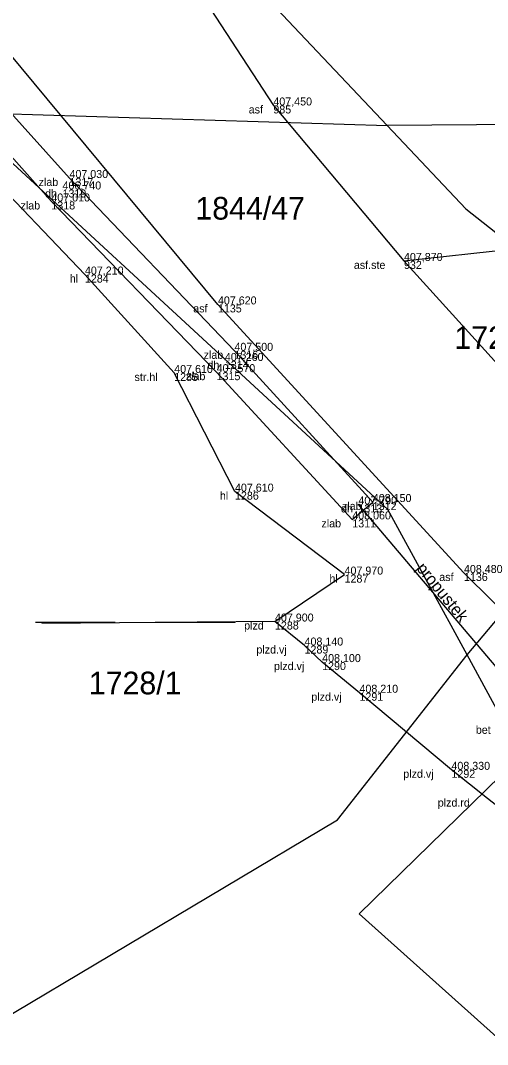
# Model space of a CAD drawing. Extents: x -747792 to -745414, y -1093712 to -1091463.
# Drawn here: x -746996.9 to -746979.38, y -1092249.47 to -1092211.07 of the extents above; entities that cross this region are included whole.
import ezdxf

# ---------------------------------------------------------------- set-up
doc = ezdxf.new("R2010")
doc.units = 0
for name, color, linetype in [('Budovy', 7, 'Continuous'), ('Doplňkové značky', 7, 'Continuous'), ('Hladina', 7, 'Continuous'), ('Koleje_dopravní prvky', 7, 'Continuous'), ('Kultury', 7, 'Continuous'), ('Nezařazené objekty', 7, 'Continuous'), ('Nivelační značky_hrany', 7, 'Continuous'), ('Popisy objektů_povrchů', 7, 'Continuous'), ('Pracovní_bod PPBP - výška', 7, 'Continuous'), ('Pracovní_bod ZPBP', 7, 'Continuous'), ('Pracovní_bod ZPBP - číslo', 7, 'Continuous'), ('Rozhraní ploch', 7, 'Continuous'), ('Stromy_porost', 7, 'Continuous'), ('Výškopis', 7, 'Continuous')]:
    doc.layers.add(name, color=color, linetype=linetype)

msp = doc.modelspace()

# ---------------------------------------------------------------- linework, layer by layer
at = {"layer": 'Budovy'}
for points in [[(-746996.34, -1092233.64), (-746993.34, -1092233.64)], [(-746991.84, -1092233.64), (-746988.84, -1092233.64)]]:
    msp.add_lwpolyline(points, dxfattribs=at)
at = {"layer": 'Hladina'}
for p, q in [((-746987.41, -1092214.26), (-746987.41, -1092214.26)), ((-746995.06, -1092216.98), (-746995.06, -1092216.98)), ((-746995.32, -1092217.41), (-746995.32, -1092217.41)), ((-746995.74, -1092217.86), (-746995.74, -1092217.86)), ((-746982.51, -1092220.09), (-746982.51, -1092220.09)), ((-746994.48, -1092220.6), (-746994.48, -1092220.6)), ((-746989.49, -1092221.72), (-746989.49, -1092221.72)), ((-746988.87, -1092223.46), (-746988.87, -1092223.46)), ((-746989.23, -1092223.84), (-746989.23, -1092223.84)), ((-746991.13, -1092224.29), (-746991.13, -1092224.29)), ((-746989.54, -1092224.26), (-746989.54, -1092224.26)), ((-746988.85, -1092228.74), (-746988.85, -1092228.74)), ((-746983.68, -1092229.13), (-746983.68, -1092229.13)), ((-746984.22, -1092229.22), (-746984.22, -1092229.22)), ((-746984.45, -1092229.78), (-746984.45, -1092229.78)), ((-746984.74, -1092231.85), (-746984.74, -1092231.85)), ((-746980.26, -1092231.79), (-746980.26, -1092231.79)), ((-746987.35, -1092233.61), (-746987.35, -1092233.61)), ((-746986.24, -1092234.51), (-746986.24, -1092234.51)), ((-746985.58, -1092235.13), (-746985.58, -1092235.13)), ((-746984.18, -1092236.28), (-746984.18, -1092236.28)), ((-746980.73, -1092239.17), (-746980.73, -1092239.17)), ((-746979.38, -1092240.25), (-746979.38, -1092240.25))]:
    msp.add_line(p, q, dxfattribs=at)
at = {"layer": 'Kultury'}
for points in [[(-746984.19, -1092244.57), (-746978.89, -1092239.39)], [(-746984.19, -1092244.57), (-746970.4, -1092256.92)]]:
    msp.add_lwpolyline(points, dxfattribs=at)
at = {"layer": 'Nezařazené objekty'}
for points in [[(-746986.24, -1092234.51), (-746987.35, -1092233.61), (-746996.1, -1092233.69)], [(-746984.18, -1092236.28), (-746985.58, -1092235.13)], [(-746979.38, -1092240.25), (-746980.73, -1092239.17)]]:
    msp.add_lwpolyline(points, dxfattribs=at)
at = {"layer": 'Nivelační značky_hrany'}
for points in [[(-746898.18, -1092134.6), (-746904.12, -1092139.99), (-746912.01, -1092144.83), (-746920.08, -1092149.17), (-746928.02, -1092152.73), (-746936.45, -1092155.39), (-746944.61, -1092157.47), (-746953.75, -1092158.71), (-746964.92, -1092159.66), (-746970.4, -1092160.58), (-746974.78, -1092162.27), (-746978.42, -1092164.61), (-746982.83, -1092169.13), (-746985.04, -1092172.77), (-746987.83, -1092179.63), (-746991.85, -1092191.24), (-746993.29, -1092198.31), (-746992.77, -1092203.42), (-746990.96, -1092208.81), (-746987.41, -1092214.26), (-746982.51, -1092220.09), (-746977.41, -1092225.71), (-746976.94, -1092226.48)], [(-746977.062, -1092234.946), (-746980.26, -1092231.79), (-746989.49, -1092221.72), (-746998.35, -1092211.08), (-747009.11, -1092197.43), (-747021.23, -1092181.39), (-747022.48, -1092180.67), (-747023.45, -1092180.5), (-747025.19, -1092177.4), (-747025.1, -1092175.25), (-747031.17, -1092163.35), (-747036.42, -1092153.64), (-747041.73, -1092144.15), (-747044.71, -1092140.61)], [(-746983.68, -1092229.13), (-746988.87, -1092223.46), (-746995.06, -1092216.98), (-747001.4, -1092209.94), (-747007.68, -1092202.6), (-747013.49, -1092195.37), (-747018.07, -1092189.38), (-747023.382, -1092181.582)], [(-747024.278, -1092182.079), (-747018.78, -1092190.16), (-747014.16, -1092196.24), (-747008.33, -1092203.47), (-747002.03, -1092210.81), (-746995.74, -1092217.86), (-746989.54, -1092224.26), (-746984.45, -1092229.78), (-746983.68, -1092229.13)], [(-746982.51, -1092220.09), (-746978.4, -1092219.64), (-746975.2, -1092219.27)]]:
    msp.add_lwpolyline(points, dxfattribs=at)
at = {"layer": 'Popisy objektů_povrchů'}
msp.add_lwpolyline([(-746964.91, -1092250.83), (-746969.32, -1092246.48), (-746970.3, -1092247.37), (-746979.38, -1092240.25)], dxfattribs=at)
at = {"layer": 'Pracovní_bod PPBP - výška'}
for points in [[(-746985.58, -1092235.13), (-746986.24, -1092234.51)], [(-746980.73, -1092239.17), (-746984.18, -1092236.28)]]:
    msp.add_lwpolyline(points, dxfattribs=at)
at = {"layer": 'Pracovní_bod ZPBP'}
for points in [[(-746987.35, -1092233.61), (-746984.74, -1092231.85), (-746988.85, -1092228.74), (-746991.13, -1092224.29), (-746994.48, -1092220.6), (-746998.38, -1092216.53), (-747001.03, -1092215.64), (-747004.48, -1092216.9)], [(-746978.08, -1092236.46), (-746984.22, -1092229.22)]]:
    msp.add_lwpolyline(points, dxfattribs=at)
at = {"layer": 'Stromy_porost'}
for points in [[(-746999.08, -1092198.17), (-746983.14, -1092215.01)], [(-746999.28, -1092214.51), (-746983.14, -1092215.01)], [(-746983.11, -1092229.41), (-746999.28, -1092214.51)], [(-746976.44, -1092214.96), (-746983.14, -1092215.01)], [(-746983.14, -1092215.01), (-746980.19, -1092218.13)], [(-746980.19, -1092218.13), (-746974.21, -1092222.85)], [(-746980.14, -1092234.86), (-746973.13, -1092226.53)], [(-746980.14, -1092234.86), (-746983.11, -1092229.41)], [(-746985.01, -1092241.04), (-746980.14, -1092234.86)], [(-746978, -1092238.79), (-746980.14, -1092234.86)], [(-746997.74, -1092248.62), (-746985.01, -1092241.04)]]:
    msp.add_lwpolyline(points, dxfattribs=at)

# ---------------------------------------------------------------- texts
at = {"layer": 'Doplňkové značky'}
msp.add_text('1728/2', height=0.85, dxfattribs=at).set_placement((-746980.618, -1092223.39))
at = {"layer": 'Koleje_dopravní prvky'}
for s, p in [('1844/47', (-746990.335, -1092218.54)), ('1728/1', (-746994.333, -1092236.34))]:
    msp.add_text(s, height=0.85, dxfattribs=at).set_placement(p)
at = {"layer": 'Pracovní_bod ZPBP - číslo'}
msp.add_text('propustek', height=0.45, rotation=309.338, dxfattribs=at).set_placement((-746982.075, -1092231.626))
at = {"layer": 'Rozhraní ploch'}
for s, p in [(' asf', (-746988.447, -1092214.56)), ('985', (-746987.41, -1092214.56)), (' zlab', (-746996.328, -1092217.28)), ('1317', (-746995.06, -1092217.28)), (' dh', (-746996.085, -1092217.71)), ('1319', (-746995.32, -1092217.71)), (' zlab', (-746997.008, -1092218.16)), ('1318', (-746995.74, -1092218.16)), (' asf.ste', (-746984.501, -1092220.39)), ('932', (-746982.51, -1092220.39)), (' hl', (-746995.158, -1092220.9)), ('1284', (-746994.48, -1092220.9)), (' asf', (-746990.527, -1092222.02)), ('1135', (-746989.49, -1092222.02)), (' zlab', (-746990.138, -1092223.76)), ('1316', (-746988.87, -1092223.76)), (' dh', (-746989.995, -1092224.14)), ('1314', (-746989.23, -1092224.14)), (' str.hl', (-746992.731, -1092224.59)), ('1285', (-746991.13, -1092224.59)), (' zlab', (-746990.808, -1092224.56)), ('1315', (-746989.54, -1092224.56)), (' hl', (-746989.528, -1092229.04)), ('1286', (-746988.85, -1092229.04)), (' zlab', (-746984.948, -1092229.43)), ('1312', (-746983.68, -1092229.43)), (' dh', (-746984.985, -1092229.52)), ('1313', (-746984.22, -1092229.52)), (' zlab', (-746985.718, -1092230.08)), ('1311', (-746984.45, -1092230.08)), (' hl', (-746985.418, -1092232.15)), ('1287', (-746984.74, -1092232.15)), (' asf', (-746981.297, -1092232.09)), ('1136', (-746980.26, -1092232.09)), (' plzd', (-746988.618, -1092233.91)), ('1288', (-746987.35, -1092233.91)), (' plzd.vj', (-746988.158, -1092234.81)), ('1289', (-746986.24, -1092234.81)), (' plzd.vj', (-746987.498, -1092235.43)), ('1290', (-746985.58, -1092235.43)), (' plzd.vj', (-746986.098, -1092236.58)), ('1291', (-746984.18, -1092236.58)), (' bet', (-746979.926, -1092237.82)), (' plzd.vj', (-746982.648, -1092239.47)), ('1292', (-746980.73, -1092239.47)), (' plzd.rd', (-746981.354, -1092240.55))]:
    msp.add_text(s, height=0.3, dxfattribs=at).set_placement(p)
at = {"layer": 'Výškopis'}
for s, p in [('407,450', (-746987.41, -1092214.26)), ('407,030', (-746995.06, -1092216.98)), ('406,740', (-746995.32, -1092217.41)), ('407,010', (-746995.74, -1092217.86)), ('407,870', (-746982.51, -1092220.09)), ('407,210', (-746994.48, -1092220.6)), ('407,620', (-746989.49, -1092221.72)), ('407,500', (-746988.87, -1092223.46)), ('407,260', (-746989.23, -1092223.84)), ('407,610', (-746991.13, -1092224.29)), ('407,570', (-746989.54, -1092224.26)), ('407,610', (-746988.85, -1092228.74)), ('407,790', (-746984.22, -1092229.22)), ('408,150', (-746983.68, -1092229.13)), ('408,060', (-746984.45, -1092229.78)), ('408,480', (-746980.26, -1092231.79)), ('407,970', (-746984.74, -1092231.85)), ('407,900', (-746987.35, -1092233.61)), ('408,140', (-746986.24, -1092234.51)), ('408,100', (-746985.58, -1092235.13)), ('408,210', (-746984.18, -1092236.28)), ('408,330', (-746980.73, -1092239.17))]:
    msp.add_text(s, height=0.3, dxfattribs=at).set_placement(p)

doc.saveas('drawing.dxf')
